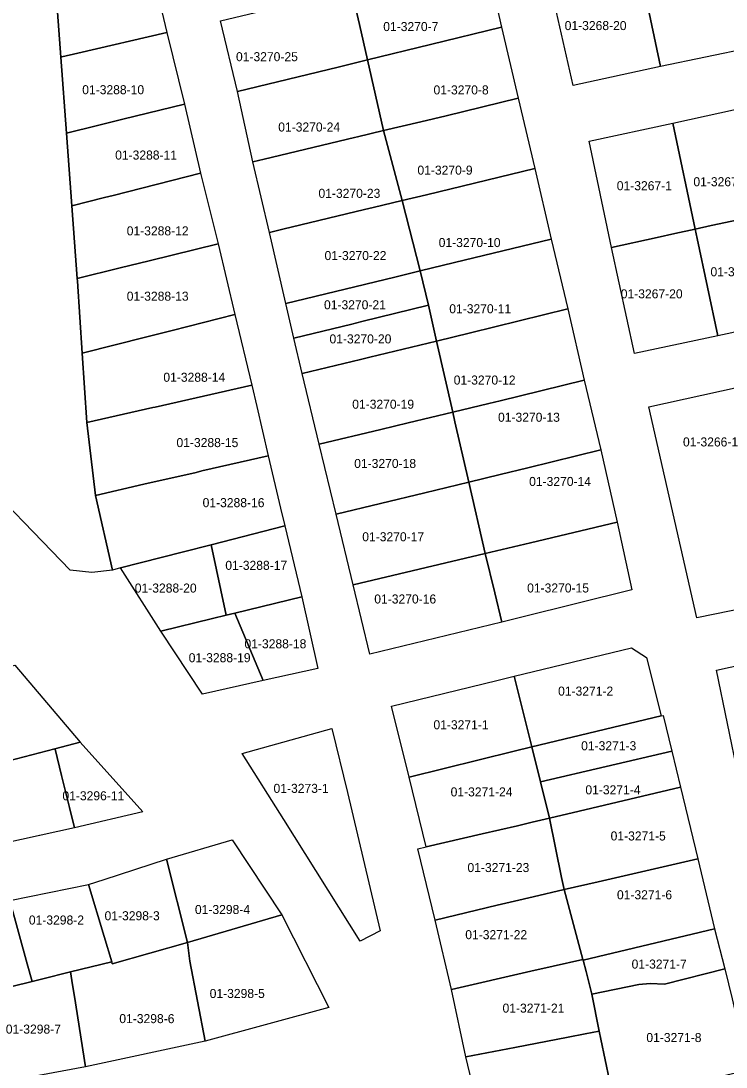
# Model space of a CAD drawing. Extents: x 419396 to 421519, y 4453567 to 4456767.
# Drawn here: x 420410.9 to 420488.9, y 4453829.1 to 4453944.7 of the extents above; entities that cross this region are included whole.
import ezdxf

# ---------------------------------------------------------------- set-up
doc = ezdxf.new("R2010")
doc.units = 0
doc.layers.add('0_KADASTRO', color=7, linetype='Continuous')

msp = doc.modelspace()

# ---------------------------------------------------------------- linework, layer by layer
at = {"layer": '0_KADASTRO'}
msp.add_lwpolyline([(420407.29, 4454044.74), (420411.12, 4454011.56), (420411.49, 4454006.96), (420411.77, 4453994.19), (420412.69, 4453978.86), (420412.95, 4453973.13), (420413.51, 4453965.42), (420414.12, 4453957.25), (420414.73, 4453948.95), (420414.84, 4453947.71), (420415.35, 4453940.72), (420415.97, 4453932.33), (420416.58, 4453924.29), (420417.17, 4453916.27), (420417.19, 4453915.96), (420417.72, 4453908.02), (420418.22, 4453900.34), (420419.17, 4453892.26), (420421.06, 4453884.02), (420418.78, 4453883.77), (420416.4, 4453884.01), (420405.1, 4453895.65)], dxfattribs=at)
for points in [[(420479.21, 4453951.24), (420483.26, 4453952.09), (420486.52, 4453952.76), (420489.09, 4453953.3), (420491.59, 4453941.75), (420481.65, 4453939.69), (420479.58, 4453949.48), (420479.4, 4453950.36)], [(420414.73, 4453948.95), (420416.43, 4453949.31), (420425.22, 4453951.22), (420427.09, 4453943.44), (420417.23, 4453941.16), (420415.48, 4453940.75), (420415.35, 4453940.72), (420414.84, 4453947.71)], [(420447.47, 4453948.23), (420450.28, 4453948.91), (420451.5, 4453949.2), (420462.31, 4453951.81), (420464.07, 4453944.02), (420456.23, 4453942.11), (420449.27, 4453940.42), (420448.37, 4453944.32), (420447.96, 4453946.07)], [(420469.43, 4453948.97), (420473.36, 4453949.88), (420477.84, 4453950.93), (420479.21, 4453951.24), (420479.4, 4453950.36), (420479.58, 4453949.48), (420481.65, 4453939.69), (420471.98, 4453937.6)], [(420433, 4453944.73), (420443.7, 4453947.32), (420447.47, 4453948.23), (420447.96, 4453946.07), (420448.37, 4453944.32), (420449.27, 4453940.42), (420446.02, 4453939.63), (420434.87, 4453936.91)], [(420449.27, 4453940.42), (420456.23, 4453942.11), (420464.07, 4453944.02), (420465.91, 4453936.17), (420457.94, 4453934.25), (420455.15, 4453933.58), (420451.03, 4453932.6)], [(420415.35, 4453940.72), (420415.48, 4453940.75), (420417.23, 4453941.16), (420427.09, 4453943.44), (420429.03, 4453935.53), (420422.22, 4453933.86), (420419.41, 4453933.17), (420415.97, 4453932.33)], [(420434.87, 4453936.91), (420446.02, 4453939.63), (420449.27, 4453940.42), (420451.03, 4453932.6), (420448.14, 4453931.91), (420447.84, 4453931.83), (420437.85, 4453929.43), (420436.59, 4453929.14)], [(420451.03, 4453932.6), (420455.15, 4453933.58), (420457.94, 4453934.25), (420465.91, 4453936.17), (420467.77, 4453928.41), (420455.77, 4453925.51), (420453.09, 4453924.87)], [(420415.97, 4453932.33), (420419.41, 4453933.17), (420422.22, 4453933.86), (420429.03, 4453935.53), (420430.81, 4453927.91), (420421.14, 4453925.44), (420420.18, 4453925.2), (420416.58, 4453924.29)], [(420483.02, 4453933.44), (420491.9, 4453935.38), (420493.9, 4453925.59), (420494.31, 4453923.6), (420492.35, 4453923.18), (420487.26, 4453922.1), (420485.48, 4453921.72)], [(420436.59, 4453929.14), (420437.85, 4453929.43), (420447.84, 4453931.83), (420448.14, 4453931.91), (420451.03, 4453932.6), (420453.09, 4453924.87), (420449.88, 4453924.11), (420448.91, 4453923.87), (420439.91, 4453921.71), (420438.41, 4453921.35)], [(420473.78, 4453931.45), (420483.02, 4453933.44), (420485.48, 4453921.72), (420483.24, 4453921.22), (420481.3, 4453920.8), (420476.25, 4453919.69)], [(420416.58, 4453924.29), (420420.18, 4453925.2), (420421.14, 4453925.44), (420430.81, 4453927.91), (420432.74, 4453920.07), (420425.13, 4453918.21), (420421.92, 4453917.43), (420417.17, 4453916.27)], [(420453.09, 4453924.87), (420455.77, 4453925.51), (420467.77, 4453928.41), (420469.58, 4453920.61), (420458.89, 4453918.02), (420455.1, 4453917.1)], [(420438.41, 4453921.35), (420439.91, 4453921.71), (420448.91, 4453923.87), (420449.88, 4453924.11), (420453.09, 4453924.87), (420455.1, 4453917.1), (420452.28, 4453916.42), (420440.22, 4453913.49)], [(420485.48, 4453921.72), (420487.26, 4453922.1), (420492.35, 4453923.18), (420494.31, 4453923.6), (420496.74, 4453911.78), (420487.98, 4453909.91), (420485.7, 4453920.69)], [(420476.25, 4453919.69), (420481.3, 4453920.8), (420483.24, 4453921.22), (420485.48, 4453921.72), (420485.7, 4453920.69), (420487.98, 4453909.91), (420478.79, 4453907.98)], [(420417.17, 4453916.27), (420421.92, 4453917.43), (420425.13, 4453918.21), (420432.74, 4453920.07), (420434.59, 4453912.26), (420427.65, 4453910.52), (420424.85, 4453909.81), (420417.72, 4453908.02), (420417.19, 4453915.96)], [(420455.1, 4453917.1), (420458.89, 4453918.02), (420469.58, 4453920.61), (420471.4, 4453912.9), (420460.64, 4453910.26), (420456.9, 4453909.34), (420456, 4453913.29)], [(420440.22, 4453913.49), (420452.28, 4453916.42), (420455.1, 4453917.1), (420456, 4453913.29), (420448.62, 4453911.49), (420447.54, 4453911.22), (420441.1, 4453909.65)], [(420441.1, 4453909.65), (420447.54, 4453911.22), (420448.62, 4453911.49), (420456, 4453913.29), (420456.9, 4453909.34), (420449.51, 4453907.56), (420448.47, 4453907.3), (420442.04, 4453905.75)], [(420456.9, 4453909.34), (420460.64, 4453910.26), (420471.4, 4453912.9), (420473.23, 4453905.03), (420466.17, 4453903.3), (420463.94, 4453902.75), (420462.69, 4453902.45), (420458.68, 4453901.47)], [(420417.72, 4453908.02), (420424.85, 4453909.81), (420427.65, 4453910.52), (420434.59, 4453912.26), (420436.47, 4453904.46), (420425.78, 4453902.05), (420425.54, 4453901.99), (420418.22, 4453900.34)], [(420442.04, 4453905.75), (420448.47, 4453907.3), (420449.51, 4453907.56), (420456.9, 4453909.34), (420458.68, 4453901.47), (420453.77, 4453900.3), (420450.75, 4453899.58), (420443.92, 4453897.96)], [(420458.68, 4453901.47), (420462.69, 4453902.45), (420463.94, 4453902.75), (420466.17, 4453903.3), (420473.23, 4453905.03), (420475.05, 4453897.3), (420466.99, 4453895.34), (420463.94, 4453894.6), (420460.45, 4453893.76), (420458.93, 4453900.42)], [(420418.22, 4453900.34), (420425.54, 4453901.99), (420425.78, 4453902.05), (420436.47, 4453904.46), (420437.01, 4453902.12), (420438.27, 4453896.67), (420430.96, 4453894.98), (420430.3, 4453894.83), (420424.53, 4453893.51), (420419.17, 4453892.26)], [(420480.36, 4453902.07), (420490.24, 4453904.26), (420492.73, 4453892.55), (420493.17, 4453890.5), (420495.25, 4453880.71), (420485.66, 4453878.76)], [(420443.92, 4453897.96), (420450.75, 4453899.58), (420453.77, 4453900.3), (420458.68, 4453901.47), (420458.93, 4453900.42), (420460.45, 4453893.76), (420455.6, 4453892.57), (420445.78, 4453890.19)], [(420419.17, 4453892.26), (420424.53, 4453893.51), (420430.3, 4453894.83), (420430.96, 4453894.98), (420438.27, 4453896.67), (420439.65, 4453890.87), (420440.12, 4453888.9), (420431.98, 4453886.82), (420428.76, 4453886.01), (420421.94, 4453884.28), (420421.06, 4453884.02)], [(420460.45, 4453893.76), (420463.94, 4453894.6), (420466.99, 4453895.34), (420475.05, 4453897.3), (420476.85, 4453889.31), (420467.28, 4453887.04), (420462.26, 4453885.85)], [(420445.78, 4453890.19), (420455.6, 4453892.57), (420460.45, 4453893.76), (420462.26, 4453885.85), (420447.66, 4453882.38)], [(420431.98, 4453886.82), (420440.12, 4453888.9), (420441.99, 4453881.08), (420434.61, 4453879.28), (420433.64, 4453879.04)], [(420462.26, 4453885.85), (420467.28, 4453887.04), (420476.85, 4453889.31), (420478.48, 4453881.85), (420466.32, 4453878.82), (420464.1, 4453878.27), (420463.32, 4453881.5)], [(420421.94, 4453884.28), (420428.76, 4453886.01), (420431.98, 4453886.82), (420433.64, 4453879.04), (420432.14, 4453878.67), (420426.4, 4453877.26)], [(420447.66, 4453882.38), (420462.26, 4453885.85), (420463.32, 4453881.5), (420464.1, 4453878.27), (420449.51, 4453874.74)], [(420434.61, 4453879.28), (420441.99, 4453881.08), (420443.75, 4453873.14), (420437.74, 4453871.81)], [(420426.4, 4453877.26), (420432.14, 4453878.67), (420433.64, 4453879.04), (420434.61, 4453879.28), (420437.74, 4453871.81), (420431, 4453870.31)], [(420465.48, 4453872.3), (420478.45, 4453875.44), (420480.09, 4453874.35), (420481.73, 4453867.92), (420467.42, 4453864.49)], [(420487.83, 4453872.95), (420497.56, 4453875.09), (420499.62, 4453865.29), (420500.03, 4453863.33), (420490.28, 4453861.18)], [(420392.66, 4453869.48), (420410.26, 4453873.51), (420417.5, 4453865.01), (420414.7, 4453864.28), (420400.24, 4453860.51), (420395.03, 4453859.14), (420394.93, 4453859.55)], [(420451.92, 4453868.97), (420463.57, 4453871.83), (420465.48, 4453872.3), (420467.42, 4453864.49), (420465.46, 4453864.01), (420453.85, 4453861.15)], [(420467.42, 4453864.49), (420481.73, 4453867.92), (420481.96, 4453867.97), (420482.92, 4453864.03), (420468.38, 4453860.62)], [(420435.42, 4453863.75), (420445.31, 4453866.51), (420447.05, 4453859.45), (420450.66, 4453844.16), (420448.45, 4453843), (420440.01, 4453856.45)], [(420400.24, 4453860.51), (420414.7, 4453864.28), (420414.72, 4453864.22), (420415.43, 4453861.34), (420416.3, 4453857.8), (420416.86, 4453855.55), (420409.15, 4453853.85), (420402.36, 4453851.54)], [(420414.7, 4453864.28), (420417.5, 4453865.01), (420424.43, 4453857.32), (420416.86, 4453855.55), (420416.3, 4453857.8), (420415.43, 4453861.34), (420414.72, 4453864.22)], [(420453.85, 4453861.15), (420465.46, 4453864.01), (420467.42, 4453864.49), (420468.38, 4453860.62), (420469.37, 4453856.61), (420467.45, 4453856.16), (420465.83, 4453855.77), (420461.94, 4453854.86), (420455.75, 4453853.42)], [(420468.38, 4453860.62), (420482.92, 4453864.03), (420483.86, 4453860.02), (420472.65, 4453857.38), (420469.37, 4453856.61)], [(420469.37, 4453856.61), (420472.65, 4453857.38), (420483.86, 4453860.02), (420485.77, 4453852.12), (420474.75, 4453849.58), (420471, 4453848.72), (420470.72, 4453850.04)], [(420454.83, 4453853.2), (420455.75, 4453853.42), (420461.94, 4453854.86), (420465.83, 4453855.77), (420467.45, 4453856.16), (420469.37, 4453856.61), (420470.72, 4453850.04), (420471, 4453848.72), (420467.58, 4453847.93), (420465.52, 4453847.45), (420463.6, 4453846.99), (420456.73, 4453845.34)], [(420427.04, 4453852.09), (420434.28, 4453854.22), (420439.78, 4453845.93), (420429.35, 4453842.88)], [(420418.42, 4453849.26), (420420.13, 4453849.82), (420427.04, 4453852.09), (420429.35, 4453842.88), (420421.04, 4453840.52), (420420.98, 4453840.73), (420420.15, 4453843.51)], [(420471, 4453848.72), (420474.75, 4453849.58), (420485.77, 4453852.12), (420487.62, 4453844.37), (420473.11, 4453840.9), (420473.08, 4453841)], [(420409.7, 4453847.5), (420418.42, 4453849.26), (420420.15, 4453843.51), (420420.98, 4453840.73), (420416.42, 4453839.61), (420413.23, 4453838.81), (420412.19, 4453838.56), (420411.65, 4453840.49)], [(420456.73, 4453845.34), (420463.6, 4453846.99), (420465.52, 4453847.45), (420467.58, 4453847.93), (420471, 4453848.72), (420473.08, 4453841), (420469.77, 4453840.24), (420467.33, 4453839.68), (420458.56, 4453837.67)], [(420400.94, 4453845.23), (420409.7, 4453847.5), (420411.65, 4453840.49), (420412.19, 4453838.56), (420403.3, 4453836.37), (420403.16, 4453837.12)], [(420429.35, 4453842.88), (420439.78, 4453845.93), (420444.97, 4453835.68), (420431.32, 4453831.96), (420429.61, 4453840.79)], [(420473.11, 4453840.9), (420487.62, 4453844.37), (420488.75, 4453839.95), (420482.1, 4453838.27), (420480.5, 4453838.33), (420479.25, 4453838.24), (420474.08, 4453837.17), (420473.43, 4453839.65)], [(420416.42, 4453839.61), (420420.98, 4453840.73), (420421.04, 4453840.52), (420429.35, 4453842.88), (420429.61, 4453840.79), (420431.32, 4453831.96), (420418.08, 4453829.14), (420416.85, 4453836.88), (420416.65, 4453838.19)], [(420458.56, 4453837.67), (420467.33, 4453839.68), (420469.77, 4453840.24), (420473.08, 4453841), (420473.11, 4453840.9), (420473.43, 4453839.65), (420474.08, 4453837.17), (420474.89, 4453833.07), (420473.33, 4453832.76), (420471.46, 4453832.4), (420465.54, 4453831.26), (420460.14, 4453830.21)], [(420474.08, 4453837.17), (420479.25, 4453838.24), (420480.5, 4453838.33), (420482.1, 4453838.27), (420488.75, 4453839.95), (420489.59, 4453836.62), (420491.38, 4453828.76), (420483.57, 4453826.96), (420481.14, 4453826.4), (420479.91, 4453826.11), (420476.5, 4453825.33), (420475.06, 4453832.18), (420474.89, 4453833.07)], [(420403.3, 4453836.37), (420412.19, 4453838.56), (420413.23, 4453838.81), (420416.42, 4453839.61), (420416.65, 4453838.19), (420416.85, 4453836.88), (420418.08, 4453829.14), (420405.14, 4453826.74)], [(420460.14, 4453830.21), (420465.54, 4453831.26), (420471.46, 4453832.4), (420473.33, 4453832.76), (420474.89, 4453833.07), (420475.06, 4453832.18), (420476.5, 4453825.33), (420475.13, 4453825.02), (420473.35, 4453824.62), (420467.69, 4453823.34), (420467.45, 4453823.29), (420462.08, 4453822.07)]]:
    msp.add_lwpolyline(points, close=True, dxfattribs=at)

# ---------------------------------------------------------------- texts
for s, p in [('01-3270-7', (420451, 4453943.6)), ('01-3268-20', (420471.06, 4453943.71)), ('01-3270-25', (420434.72, 4453940.27)), ('01-3288-10', (420417.72, 4453936.62)), ('01-3270-8', (420456.56, 4453936.6)), ('01-3270-24', (420439.39, 4453932.5)), ('01-3288-11', (420421.36, 4453929.4)), ('01-3270-9', (420454.78, 4453927.73)), ('01-3267-1', (420476.82, 4453926.01)), ('01-3267-2', (420485.29, 4453926.45)), ('01-3270-23', (420443.84, 4453925.17)), ('01-3288-12', (420422.64, 4453921.02)), ('01-3270-10', (420457.13, 4453919.73)), ('01-3270-22', (420444.51, 4453918.29)), ('01-3267-19', (420487.18, 4453916.5)), ('01-3288-13', (420422.64, 4453913.8)), ('01-3267-20', (420477.26, 4453914.06)), ('01-3270-21', (420444.45, 4453912.85)), ('01-3270-11', (420458.3, 4453912.41)), ('01-3270-20', (420445.06, 4453909.08)), ('01-3288-14', (420426.69, 4453904.84)), ('01-3270-12', (420458.79, 4453904.53)), ('01-3270-19', (420447.57, 4453901.86)), ('01-3270-13', (420463.69, 4453900.42)), ('01-3288-15', (420428.14, 4453897.62)), ('01-3266-1', (420484.14, 4453897.69)), ('01-3270-18', (420447.79, 4453895.31)), ('01-3270-14', (420467.13, 4453893.32)), ('01-3288-16', (420431.03, 4453890.98)), ('01-3270-17', (420448.68, 4453887.21)), ('01-3288-17', (420433.54, 4453884.05)), ('01-3288-20', (420423.53, 4453881.54)), ('01-3270-15', (420466.91, 4453881.55)), ('01-3270-16', (420450.01, 4453880.33)), ('01-3288-18', (420435.66, 4453875.38)), ('01-3288-19', (420429.49, 4453873.84)), ('01-3271-2', (420470.33, 4453870.15)), ('01-3271-1', (420456.55, 4453866.43)), ('01-3271-3', (420472.88, 4453864.11)), ('01-3296-11', (420415.53, 4453858.58)), ('01-3273-1', (420438.87, 4453859.4)), ('01-3271-24', (420458.45, 4453859.01)), ('01-3271-4', (420473.35, 4453859.24)), ('01-3271-5', (420476.14, 4453854.14)), ('01-3271-23', (420460.31, 4453850.65)), ('01-3271-6', (420476.84, 4453847.64)), ('01-3298-4', (420430.18, 4453846.01)), ('01-3298-2', (420411.82, 4453844.85)), ('01-3298-3', (420420.19, 4453845.32)), ('01-3271-22', (420460.07, 4453843.23)), ('01-3271-7', (420478.46, 4453839.98)), ('01-3298-5', (420431.81, 4453836.73)), ('01-3271-21', (420464.19, 4453835.11)), ('01-3298-6', (420421.82, 4453833.95)), ('01-3298-7', (420409.27, 4453832.79)), ('01-3271-8', (420480.09, 4453831.86))]:
    msp.add_text(s, height=1, dxfattribs=at).set_placement(p)

doc.saveas('drawing.dxf')
